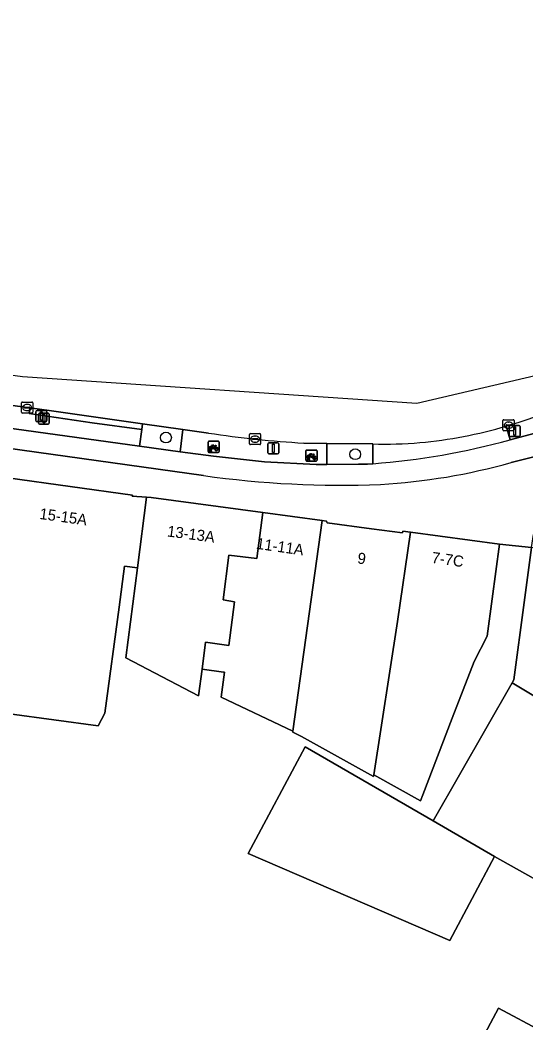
# Model space of a CAD drawing. Extents: x 160663 to 161506, y 382245 to 383291.
# Drawn here: x 161038 to 161083.7, y 383185.2 to 383275.8 of the extents above; entities that cross this region are included whole.
import ezdxf

# ---------------------------------------------------------------- set-up
doc = ezdxf.new("R2010")
doc.units = 0
for name, color, linetype in [('IMGEO_Berm_open', 7, 'Continuous'), ('IMGEO_Boom', 7, 'Continuous'), ('IMGEO_Erf', 7, 'Continuous'), ('IMGEO_Fietsenrek', 7, 'Continuous'), ('IMGEO_Fietspad_gesloten', 7, 'Continuous'), ('IMGEO_Groenvoorziening', 7, 'Continuous'), ('IMGEO_Kolk', 7, 'Continuous'), ('IMGEO_Lichtmast', 7, 'Continuous'), ('IMGEO_Pand', 7, 'Continuous'), ('IMGEO_Pand_nummerreeks', 7, 'Continuous'), ('IMGEO_Rijbaan_lokaal_gesloten', 7, 'Continuous'), ('IMGEO_Voetpad_open', 7, 'Continuous')]:
    doc.layers.add(name, color=color, linetype=linetype)

msp = doc.modelspace()

# ---------------------------------------------------------------- linework, layer by layer
at = {"layer": 'IMGEO_Berm_open'}
for points in [[(161082.151, 383239.221), (161081.949, 383239.151), (161082.289, 383237.91), (161100.742, 383242.846)], [(161055.049, 383238.509), (161052.73, 383238.834), (161052.487, 383236.832), (161055.491, 383236.417), (161060.119, 383235.913), (161064.769, 383235.679), (161065.737, 383235.686), (161065.725, 383237.582), (161063.675, 383237.61)]]:
    msp.add_lwpolyline(points, dxfattribs=at)
msp.add_lwpolyline([(161038.853, 383240.272), (161038.92, 383240.782), (161034.004, 383241.447), (161033.753, 383239.417), (161048.826, 383237.337), (161049.023, 383238.842), (161044.543, 383239.441)], close=True, dxfattribs=at)
for centre, radius, start, end in [((161072.243, 383274.781), 36.914, 285.57018, 308.38468), ((161068.903, 383329.605), 92.143, 261.35273, 266.74752)]:
    msp.add_arc(centre, radius, start, end, dxfattribs=at)
at = {"layer": 'IMGEO_Boom'}
for centre in [(161051.206, 383238.107), (161068.301, 383236.601)]:
    msp.add_circle(centre, 0.489, dxfattribs=at)
at = {"layer": 'IMGEO_Erf'}
for points in [[(161096.619, 383191.43), (161080.885, 383200.253), (161076.84, 383192.649), (161058.642, 383200.515), (161063.787, 383210.157), (161075.336, 383203.467), (161082.477, 383215.933), (161082.631, 383216.202), (161083.572, 383223.203), (161084.238, 383228.158), (161081.347, 383228.475), (161080.681, 383223.52), (161080.228, 383220.15), (161079.041, 383217.876), (161077.073, 383212.759), (161074.4, 383205.808), (161074.191, 383205.266), (161069.982, 383207.626), (161069.957, 383207.466), (161063.465, 383211.106), (161062.66, 383211.487), (161062.672, 383211.572), (161056.187, 383214.637), (161056.491, 383216.899), (161056.405, 383216.91), (161054.466, 383217.171), (161054.145, 383214.778), (161047.587, 383218.194), (161048.632, 383226.341), (161047.469, 383226.498), (161046.971, 383222.787), (161045.684, 383213.199), (161045.079, 383212.056), (161033.038, 383213.675)], [(161077.562, 383179.631), (161081.255, 383186.535), (161100.959, 383175.995)]]:
    msp.add_lwpolyline(points, dxfattribs=at)
at = {"layer": 'IMGEO_Fietsenrek'}
for p, q in [((161055.082, 383237.771), (161055.923, 383237.771)), ((161055.923, 383237.771), (161055.082, 383237.771)), ((161055.007, 383236.846), (161055.007, 383237.687)), ((161055.007, 383237.687), (161055.007, 383236.846)), ((161055.134, 383236.855), (161055.173, 383237.015)), ((161055.168, 383236.855), (161055.134, 383236.855)), ((161055.203, 383237.003), (161055.168, 383236.855)), ((161055.245, 383237.027), (161055.244, 383237.031)), ((161055.286, 383236.855), (161055.252, 383236.997)), ((161055.276, 383237.038), (161055.277, 383237.031)), ((161055.284, 383237.001), (161055.319, 383236.855)), ((161055.319, 383236.855), (161055.286, 383236.855)), ((161055.694, 383237.32), (161055.73, 383237.225)), ((161056.007, 383237.696), (161056.007, 383236.855)), ((161056.007, 383236.855), (161056.007, 383237.696)), ((161063.853, 383236.057), (161063.853, 383236.898)), ((161063.853, 383236.898), (161063.853, 383236.057)), ((161063.928, 383236.982), (161064.769, 383236.982)), ((161064.769, 383236.982), (161063.928, 383236.982)), ((161064.853, 383236.907), (161064.853, 383236.066)), ((161064.853, 383236.066), (161064.853, 383236.907)), ((161055.932, 383236.771), (161055.091, 383236.771)), ((161055.091, 383236.771), (161055.932, 383236.771)), ((161064.778, 383235.982), (161063.937, 383235.982)), ((161063.937, 383235.982), (161064.778, 383235.982)), ((161063.98, 383236.066), (161064.019, 383236.226)), ((161064.014, 383236.066), (161063.98, 383236.066)), ((161064.049, 383236.214), (161064.014, 383236.066)), ((161064.091, 383236.238), (161064.09, 383236.242)), ((161064.132, 383236.066), (161064.098, 383236.208)), ((161064.122, 383236.249), (161064.123, 383236.242)), ((161064.13, 383236.212), (161064.165, 383236.066)), ((161064.165, 383236.066), (161064.132, 383236.066)), ((161064.54, 383236.531), (161064.576, 383236.436))]:
    msp.add_line(p, q, dxfattribs=at)
for points in [[(161055.341, 383237.245), (161055.289, 383237.155), (161055.249, 383237.13), (161055.25, 383237.177), (161055.305, 383237.271)], [(161055.32, 383237.297), (161055.415, 383237.461), (161055.501, 383237.447), (161055.503, 383237.438), (161055.447, 383237.427), (161055.42, 383237.382), (161055.676, 383237.341)], [(161055.616, 383237.053), (161055.566, 383237.053), (161055.375, 383237.304), (161055.356, 383237.272)], [(161055.663, 383237.316), (161055.406, 383237.357), (161055.389, 383237.328), (161055.556, 383237.108), (161055.663, 383237.316)], [(161055.711, 383237.218), (161055.681, 383237.295), (161055.572, 383237.077), (161055.615, 383237.077)], [(161055.645, 383237.077), (161055.765, 383237.076), (161055.721, 383237.19)], [(161055.741, 383237.197), (161055.796, 383237.052), (161055.646, 383237.052)], [(161055.676, 383237.341), (161055.701, 383237.39), (161055.695, 383237.394), (161055.672, 383237.398), (161055.66, 383237.405), (161055.659, 383237.408), (161055.661, 383237.413), (161055.756, 383237.398), (161055.758, 383237.388), (161055.748, 383237.375), (161055.736, 383237.369), (161055.722, 383237.375), (161055.694, 383237.32)], [(161064.187, 383236.456), (161064.135, 383236.366), (161064.095, 383236.341), (161064.096, 383236.388), (161064.151, 383236.482)], [(161064.166, 383236.508), (161064.261, 383236.672), (161064.347, 383236.658), (161064.349, 383236.649), (161064.293, 383236.638), (161064.266, 383236.593), (161064.522, 383236.552)], [(161064.462, 383236.264), (161064.412, 383236.264), (161064.221, 383236.515), (161064.202, 383236.483)], [(161064.509, 383236.527), (161064.252, 383236.568), (161064.235, 383236.539), (161064.402, 383236.319), (161064.509, 383236.527)], [(161064.557, 383236.429), (161064.527, 383236.506), (161064.418, 383236.288), (161064.461, 383236.288)], [(161064.491, 383236.288), (161064.611, 383236.287), (161064.567, 383236.401)], [(161064.587, 383236.408), (161064.642, 383236.263), (161064.492, 383236.263)], [(161064.522, 383236.552), (161064.547, 383236.601), (161064.541, 383236.605), (161064.518, 383236.609), (161064.506, 383236.616), (161064.505, 383236.619), (161064.507, 383236.624), (161064.602, 383236.609), (161064.604, 383236.599), (161064.594, 383236.586), (161064.582, 383236.58), (161064.568, 383236.586), (161064.54, 383236.531)]]:
    msp.add_lwpolyline(points, dxfattribs=at)
for centre, radius, start, end in [((161055.085, 383237.693), 0.0779, 92.4484, 184.28452), ((161055.085, 383237.693), 0.0779, 92.4484, 184.28452), ((161055.929, 383237.693), 0.0779, 2.4484, 94.28452), ((161055.929, 383237.693), 0.0779, 2.4484, 94.28452), ((161055.085, 383236.849), 0.0779, 182.4484, 274.28452), ((161055.085, 383236.849), 0.0779, 182.4484, 274.28452), ((161055.247, 383237.156), 0.159, 62.67661, 242.13685), ((161055.247, 383237.156), 0.129, 63.31916, 238.90302), ((161055.227, 383237.027), 0.0499, 12.8025, 158.69338), ((161055.247, 383237.156), 0.159, 253.99666, 271.78671), ((161055.227, 383237.027), 0.0174, 12.8025, 163.45023), ((161055.247, 383237.156), 0.129, 253.41502, 269.02044), ((161055.247, 383237.156), 0.129, 283.60429, 43.43025), ((161055.247, 383237.156), 0.159, 283.5766, 46.60424), ((161055.774, 383237.072), 0.159, 113.3408, 178.32165), ((161055.774, 383237.072), 0.159, 187.0065, 105.77075), ((161055.774, 383237.072), 0.129, 113.92302, 177.95563), ((161055.774, 383237.072), 0.129, 188.67146, 104.58832), ((161055.929, 383236.849), 0.0779, 272.4484, 4.28452), ((161055.929, 383236.849), 0.0779, 272.4484, 4.28452), ((161063.931, 383236.904), 0.0779, 92.4484, 184.28452), ((161063.931, 383236.904), 0.0779, 92.4484, 184.28452), ((161064.775, 383236.904), 0.0779, 2.4484, 94.28452), ((161064.775, 383236.904), 0.0779, 2.4484, 94.28452), ((161063.931, 383236.06), 0.0779, 182.4484, 274.28452), ((161063.931, 383236.06), 0.0779, 182.4484, 274.28452), ((161064.093, 383236.367), 0.159, 62.67661, 242.13685), ((161064.093, 383236.367), 0.129, 63.31916, 238.90302), ((161064.073, 383236.238), 0.0499, 12.8025, 158.69338), ((161064.093, 383236.367), 0.159, 253.99666, 271.78671), ((161064.073, 383236.238), 0.0174, 12.8025, 163.45023), ((161064.093, 383236.367), 0.129, 253.41502, 269.02044), ((161064.093, 383236.367), 0.129, 283.60429, 43.43025), ((161064.093, 383236.367), 0.159, 283.5766, 46.60424), ((161064.62, 383236.283), 0.159, 113.3408, 178.32165), ((161064.62, 383236.283), 0.159, 187.0065, 105.77075), ((161064.62, 383236.283), 0.129, 113.92302, 177.95563), ((161064.62, 383236.283), 0.129, 188.67146, 104.58832), ((161064.775, 383236.06), 0.0779, 272.4484, 4.28452), ((161064.775, 383236.06), 0.0779, 272.4484, 4.28452)]:
    msp.add_arc(centre, radius, start, end, dxfattribs=at)
at = {"layer": 'IMGEO_Fietspad_gesloten'}
for points in [[(160749.571, 383275.838), (160772.375, 383273.271), (160826.897, 383266.189), (160865.807, 383260.226), (160871.952, 383259.299), (160876.01, 383258.649), (160907.21, 383254.866), (160915.937, 383253.784), (160972.356, 383246.078), (160977.609, 383245.36), (160998.315, 383242.532), (161054.596, 383234.67)], [(161110.354, 383242.652), (161107.307, 383244.472), (161100.742, 383242.846), (161082.289, 383237.91)], [(161082.387, 383235.845), (161087.246, 383237.053), (161101.999, 383240.973), (161108.757, 383242.768)], [(161069.888, 383235.745), (161069.425, 383235.714), (161069.161, 383235.712), (161068.884, 383235.71), (161068.606, 383235.708), (161065.737, 383235.686), (161064.769, 383235.679), (161060.119, 383235.913), (161055.491, 383236.417), (161052.487, 383236.832), (161048.826, 383237.337), (161033.753, 383239.417)]]:
    msp.add_lwpolyline(points, dxfattribs=at)
for centre, radius, start, end in [((161064.996, 383300.364), 64.804, 274.32923, 285.47685), ((161067.228, 383290.155), 56.386, 273.41108, 285.59542), ((161067.058, 383323.461), 89.661, 262.01043, 272.25296)]:
    msp.add_arc(centre, radius, start, end, dxfattribs=at)
at = {"layer": 'IMGEO_Groenvoorziening'}
for points in [[(161052.73, 383238.834), (161049.077, 383239.346), (161049.023, 383238.842), (161048.826, 383237.337), (161052.487, 383236.832)], [(161069.88, 383237.526), (161065.725, 383237.582), (161065.737, 383235.686), (161068.606, 383235.708), (161068.884, 383235.71), (161069.161, 383235.712), (161069.425, 383235.714), (161069.888, 383235.745)]]:
    msp.add_lwpolyline(points, close=True, dxfattribs=at)
at = {"layer": 'IMGEO_Kolk'}
for p, q in [((161038.172, 383240.392), (161038.172, 383241.244)), ((161038.247, 383241.318), (161039.099, 383241.318)), ((161038.431, 383240.812), (161038.431, 383240.824)), ((161038.869, 383240.775), (161038.471, 383240.775)), ((161038.474, 383240.861), (161038.872, 383240.861)), ((161038.683, 383240.538), (161038.658, 383240.538)), ((161038.66, 383241.098), (161038.685, 383241.098)), ((161038.915, 383240.824), (161038.915, 383240.812)), ((161039.173, 383241.244), (161039.173, 383240.392)), ((161039.099, 383240.318), (161038.247, 383240.318)), ((161081.65, 383238.795), (161081.65, 383239.647)), ((161081.725, 383239.721), (161082.577, 383239.721)), ((161082.651, 383239.647), (161082.651, 383238.795)), ((161082.577, 383238.721), (161081.725, 383238.721)), ((161081.909, 383239.215), (161081.909, 383239.227)), ((161082.347, 383239.178), (161081.949, 383239.178)), ((161081.952, 383239.264), (161082.35, 383239.264)), ((161082.161, 383238.941), (161082.136, 383238.941)), ((161082.138, 383239.501), (161082.163, 383239.501)), ((161082.393, 383239.227), (161082.393, 383239.215)), ((161058.76, 383237.542), (161058.76, 383238.394)), ((161058.835, 383238.468), (161059.687, 383238.468)), ((161059.019, 383237.962), (161059.019, 383237.974)), ((161059.457, 383237.925), (161059.059, 383237.925)), ((161059.062, 383238.011), (161059.46, 383238.011)), ((161059.248, 383238.248), (161059.273, 383238.248)), ((161059.503, 383237.974), (161059.503, 383237.962)), ((161059.761, 383238.394), (161059.761, 383237.542)), ((161059.687, 383237.468), (161058.835, 383237.468)), ((161059.271, 383237.688), (161059.246, 383237.688))]:
    msp.add_line(p, q, dxfattribs=at)
for points in [[(161038.172, 383240.392), (161038.172, 383241.244)], [(161038.247, 383241.318), (161039.099, 383241.318)], [(161039.173, 383241.244), (161039.173, 383240.392)], [(161039.099, 383240.318), (161038.247, 383240.318)], [(161081.65, 383238.795), (161081.65, 383239.647)], [(161081.725, 383239.721), (161082.577, 383239.721)], [(161082.651, 383239.647), (161082.651, 383238.795)], [(161082.577, 383238.721), (161081.725, 383238.721)], [(161058.76, 383237.542), (161058.76, 383238.394)], [(161058.835, 383238.468), (161059.687, 383238.468)], [(161059.761, 383238.394), (161059.761, 383237.542)], [(161059.687, 383237.468), (161058.835, 383237.468)]]:
    msp.add_lwpolyline(points, dxfattribs=at)
for centre, radius, start, end in [((161038.249, 383241.242), 0.0765, 91.55205, 178.44795), ((161038.249, 383241.242), 0.0765, 91.55205, 178.44795), ((161038.471, 383240.821), 0.0403, 85.87752, 175.75265), ((161038.468, 383240.811), 0.0366, 178.93798, 274.71019), ((161038.872, 383240.818), 0.043, 264.86636, 352.45326), ((161038.876, 383240.823), 0.0386, 1.73085, 96.63898), ((161039.097, 383241.242), 0.0765, 1.55205, 88.44795), ((161039.097, 383241.242), 0.0765, 1.55205, 88.44795), ((161038.249, 383240.394), 0.0765, 181.55205, 268.44795), ((161038.249, 383240.394), 0.0765, 181.55205, 268.44795), ((161039.097, 383240.394), 0.0765, 271.55205, 358.44795), ((161039.097, 383240.394), 0.0765, 271.55205, 358.44795), ((161081.727, 383239.645), 0.0765, 91.55205, 178.44795), ((161081.727, 383239.645), 0.0765, 91.55205, 178.44795), ((161082.575, 383239.645), 0.0765, 1.55205, 88.44795), ((161082.575, 383239.645), 0.0765, 1.55205, 88.44795), ((161081.727, 383238.797), 0.0765, 181.55205, 268.44795), ((161081.727, 383238.797), 0.0765, 181.55205, 268.44795), ((161081.949, 383239.224), 0.0403, 85.87752, 175.75265), ((161081.946, 383239.214), 0.0366, 178.93798, 274.71019), ((161082.35, 383239.221), 0.043, 264.86636, 352.45326), ((161082.354, 383239.226), 0.0386, 1.73085, 96.63898), ((161082.575, 383238.797), 0.0765, 271.55205, 358.44795), ((161082.575, 383238.797), 0.0765, 271.55205, 358.44795), ((161058.837, 383238.392), 0.0765, 91.55205, 178.44795), ((161058.837, 383238.392), 0.0765, 91.55205, 178.44795), ((161059.059, 383237.971), 0.0403, 85.87752, 175.75265), ((161059.056, 383237.961), 0.0366, 178.93798, 274.71019), ((161059.46, 383237.968), 0.043, 264.86636, 352.45326), ((161059.464, 383237.973), 0.0386, 1.73085, 96.63898), ((161059.685, 383238.392), 0.0765, 1.55205, 88.44795), ((161059.685, 383238.392), 0.0765, 1.55205, 88.44795), ((161058.837, 383237.544), 0.0765, 181.55205, 268.44795), ((161058.837, 383237.544), 0.0765, 181.55205, 268.44795), ((161059.685, 383237.544), 0.0765, 271.55205, 358.44795), ((161059.685, 383237.544), 0.0765, 271.55205, 358.44795)]:
    msp.add_arc(centre, radius, start, end, dxfattribs=at)
for centre, major_axis, ratio, start_param, end_param in [((161038.659, 383240.818), (-0.387, 0.002), 0.722429, 4.712389, 7.853982), ((161038.684, 383240.818), (-0.39, 0.002), 0.717154, 1.570796, 4.712389), ((161082.137, 383239.221), (-0.387, 0.002), 0.722429, 4.712389, 7.853982), ((161082.162, 383239.221), (-0.39, 0.002), 0.717154, 1.570796, 4.712389), ((161059.247, 383237.968), (-0.387, 0.002), 0.722429, 4.712389, 7.853982), ((161059.272, 383237.968), (-0.39, 0.002), 0.717154, 1.570796, 4.712389)]:
    msp.add_ellipse(centre, major_axis=major_axis, ratio=ratio, start_param=start_param, end_param=end_param, dxfattribs=at)
at = {"layer": 'IMGEO_Lichtmast'}
for p, q in [((161039.468, 383239.644), (161039.468, 383240.444)), ((161039.468, 383240.444), (161039.468, 383239.644)), ((161039.568, 383240.544), (161040.358, 383240.544)), ((161040.358, 383240.544), (161039.568, 383240.544)), ((161040.458, 383240.444), (161040.458, 383239.644)), ((161040.458, 383239.644), (161040.458, 383240.444)), ((161040.358, 383239.544), (161039.568, 383239.544)), ((161039.568, 383239.544), (161040.358, 383239.544)), ((161039.683, 383239.418), (161039.683, 383240.218)), ((161039.683, 383240.218), (161039.683, 383239.418)), ((161039.783, 383240.318), (161040.573, 383240.318)), ((161040.573, 383240.318), (161039.783, 383240.318)), ((161040.673, 383240.218), (161040.673, 383239.418)), ((161040.673, 383239.418), (161040.673, 383240.218)), ((161040.573, 383239.318), (161039.783, 383239.318)), ((161039.783, 383239.318), (161040.573, 383239.318)), ((161082.216, 383238.305), (161082.216, 383239.105)), ((161082.216, 383239.105), (161082.216, 383238.305)), ((161082.316, 383239.205), (161083.106, 383239.205)), ((161083.106, 383239.205), (161082.316, 383239.205)), ((161083.206, 383239.105), (161083.206, 383238.305)), ((161083.206, 383238.305), (161083.206, 383239.105)), ((161083.106, 383238.205), (161082.316, 383238.205)), ((161082.316, 383238.205), (161083.106, 383238.205)), ((161060.399, 383236.738), (161060.399, 383237.538)), ((161060.399, 383237.538), (161060.399, 383236.738)), ((161060.499, 383237.638), (161061.289, 383237.638)), ((161061.289, 383237.638), (161060.499, 383237.638)), ((161061.389, 383237.538), (161061.389, 383236.738)), ((161061.389, 383236.738), (161061.389, 383237.538)), ((161061.289, 383236.638), (161060.499, 383236.638)), ((161060.499, 383236.638), (161061.289, 383236.638))]:
    msp.add_line(p, q, dxfattribs=at)
for points in [[(161039.888, 383240.419), (161040.038, 383240.419), (161040.038, 383239.669), (161039.888, 383239.669), (161039.888, 383240.419)], [(161040.103, 383240.193), (161040.253, 383240.193), (161040.253, 383239.443), (161040.103, 383239.443), (161040.103, 383240.193)], [(161082.636, 383239.08), (161082.786, 383239.08), (161082.786, 383238.33), (161082.636, 383238.33), (161082.636, 383239.08)], [(161060.819, 383237.513), (161060.969, 383237.513), (161060.969, 383236.763), (161060.819, 383236.763), (161060.819, 383237.513)]]:
    msp.add_lwpolyline(points, dxfattribs=at)
for centre, start, end in [((161039.568, 383240.444), 90, 180), ((161039.568, 383240.444), 90, 180), ((161040.358, 383240.444), 0, 90), ((161040.358, 383240.444), 360, 90), ((161039.568, 383239.644), 180, 270), ((161039.568, 383239.644), 180, 270), ((161039.783, 383240.218), 90, 180), ((161039.783, 383240.218), 90, 180), ((161040.358, 383239.644), 270, 0), ((161040.358, 383239.644), 270, 0), ((161040.573, 383240.218), 0, 90), ((161040.573, 383240.218), 360, 90), ((161039.783, 383239.418), 180, 270), ((161039.783, 383239.418), 180, 270), ((161040.573, 383239.418), 270, 0), ((161040.573, 383239.418), 270, 0), ((161082.316, 383239.105), 90, 180), ((161082.316, 383239.105), 90, 180), ((161083.106, 383239.105), 0, 90), ((161083.106, 383239.105), 360, 90), ((161082.316, 383238.305), 180, 270), ((161082.316, 383238.305), 180, 270), ((161083.106, 383238.305), 270, 0), ((161083.106, 383238.305), 270, 0), ((161060.499, 383237.538), 90, 180), ((161060.499, 383237.538), 90, 180), ((161061.289, 383237.538), 0, 90), ((161061.289, 383237.538), 360, 90), ((161060.499, 383236.738), 180, 270), ((161060.499, 383236.738), 180, 270), ((161061.289, 383236.738), 270, 0), ((161061.289, 383236.738), 270, 0)]:
    msp.add_arc(centre, 0.1, start, end, dxfattribs=at)
at = {"layer": 'IMGEO_Pand'}
for points in [[(161047.469, 383226.498), (161048.632, 383226.341), (161049.45, 383232.725), (161048.165, 383232.814), (161048.179, 383232.914), (161036.914, 383234.459), (161034.519, 383221.118), (161033.403, 383214.478), (161033.038, 383213.675), (161045.079, 383212.056), (161045.684, 383213.199), (161046.971, 383222.787)], [(161056.901, 383227.494), (161059.428, 383227.173), (161059.952, 383231.337), (161049.862, 383232.696), (161049.45, 383232.725), (161048.632, 383226.341), (161047.587, 383218.194), (161054.145, 383214.778), (161054.466, 383217.171), (161054.794, 383219.609), (161056.877, 383219.329), (161057.403, 383223.247), (161056.376, 383223.431)], [(161065.312, 383230.615), (161059.952, 383231.337), (161059.428, 383227.173), (161056.901, 383227.494), (161056.376, 383223.431), (161057.403, 383223.247), (161056.877, 383219.329), (161054.794, 383219.609), (161054.466, 383217.171), (161056.405, 383216.91), (161056.491, 383216.899), (161056.187, 383214.637), (161062.672, 383211.572)], [(161072.123, 383221.496), (161073.31, 383229.555), (161072.595, 383229.651), (161072.574, 383229.496), (161069.776, 383229.872), (161065.757, 383230.412), (161065.695, 383230.563), (161065.312, 383230.615), (161062.672, 383211.572), (161062.66, 383211.487), (161063.465, 383211.106), (161069.957, 383207.466), (161069.982, 383207.626)], [(161080.228, 383220.15), (161080.681, 383223.52), (161081.347, 383228.475), (161073.31, 383229.555), (161072.123, 383221.496), (161069.982, 383207.626), (161074.191, 383205.266), (161074.4, 383205.808), (161077.073, 383212.759), (161079.041, 383217.876)], [(161092.105, 383227.037), (161084.7, 383227.956), (161084.719, 383228.093), (161084.238, 383228.158), (161083.572, 383223.203), (161082.631, 383216.202), (161082.477, 383215.933), (161087.244, 383213.077), (161089.565, 383216.934), (161090.225, 383218.749), (161091.044, 383218.691)], [(161100.073, 383205.392), (161091.175, 383210.722), (161087.244, 383213.077), (161082.477, 383215.933), (161075.336, 383203.467), (161080.885, 383200.253), (161096.619, 383191.43), (161095.547, 383189.071), (161110.478, 383181.608), (161117.957, 383177.87), (161117.874, 383178.199), (161118.198, 383179.071), (161116.502, 383180.107), (161117.708, 383180.395), (161115.772, 383190.243), (161114.856, 383191.109), (161115.205, 383192.309), (161122.638, 383191.044), (161122.863, 383191.511), (161116.818, 383194.821), (161117.002, 383195.25), (161115.85, 383195.94)], [(161080.885, 383200.253), (161075.336, 383203.467), (161063.787, 383210.157), (161058.642, 383200.515), (161076.84, 383192.649)], [(161121.067, 383165.435), (161118.733, 383174.765), (161117.328, 383174.414), (161114.888, 383176.008), (161114.107, 383176.028), (161109.057, 383178.493), (161103.503, 383181.205), (161100.959, 383175.995), (161081.255, 383186.535), (161077.562, 383179.631), (161084.173, 383176.029), (161092.19, 383171.7), (161104.857, 383165.031), (161104.797, 383164.068), (161113.763, 383163.235), (161113.717, 383163.628)]]:
    msp.add_lwpolyline(points, close=True, dxfattribs=at)
at = {"layer": 'IMGEO_Rijbaan_lokaal_gesloten'}
for points in [[(161094.226, 383248.02), (161090.615, 383245.102), (161073.86, 383241.195), (161038.265, 383243.607), (160926.374, 383259.023)], [(161034.004, 383241.447), (161038.92, 383240.782), (161040.871, 383240.519), (161049.077, 383239.346), (161052.73, 383238.834), (161055.049, 383238.509)], [(161081.949, 383239.151), (161082.151, 383239.221)], [(161063.675, 383237.61), (161065.725, 383237.582), (161069.88, 383237.526)]]:
    msp.add_lwpolyline(points, dxfattribs=at)
for centre, radius, start, end in [((161072.243, 383274.781), 36.914, 285.57018, 308.38468), ((161070.869, 383275.87), 38.355, 274.90323, 286.79155), ((161068.903, 383329.605), 92.143, 261.35273, 266.74752), ((161070.818, 383276.846), 39.331, 268.63411, 274.856)]:
    msp.add_arc(centre, radius, start, end, dxfattribs=at)
at = {"layer": 'IMGEO_Voetpad_open'}
for points in [[(161054.596, 383234.67), (160998.315, 383242.532)], [(161082.289, 383237.91), (161081.949, 383239.151)], [(161036.914, 383234.459), (161048.179, 383232.914), (161048.165, 383232.814), (161049.45, 383232.725), (161049.862, 383232.696), (161059.952, 383231.337), (161065.312, 383230.615), (161065.695, 383230.563), (161065.757, 383230.412), (161069.776, 383229.872), (161072.574, 383229.496), (161072.595, 383229.651), (161073.31, 383229.555), (161081.347, 383228.475), (161084.238, 383228.158), (161084.397, 383229.344), (161086.994, 383229.022), (161087.805, 383235.048), (161087.446, 383236.334), (161087.246, 383237.053), (161082.387, 383235.845)], [(161069.88, 383237.526), (161069.888, 383235.745)]]:
    msp.add_lwpolyline(points, dxfattribs=at)
msp.add_lwpolyline([(161038.92, 383240.782), (161038.853, 383240.272), (161044.543, 383239.441), (161049.023, 383238.842), (161049.077, 383239.346), (161040.871, 383240.519)], close=True, dxfattribs=at)
for centre, radius, start, end in [((161070.869, 383275.87), 38.355, 274.90323, 286.79155), ((161064.996, 383300.364), 64.804, 274.32923, 285.47685), ((161070.818, 383276.846), 39.331, 268.63411, 274.856), ((161067.228, 383290.155), 56.386, 273.41108, 285.59542), ((161067.058, 383323.461), 89.661, 262.01043, 272.25296)]:
    msp.add_arc(centre, radius, start, end, dxfattribs=at)

# ---------------------------------------------------------------- texts
at = {"layer": 'IMGEO_Pand_nummerreeks'}
for s, rotation, p in [('15-15A', 352.12183, (161039.739, 383230.757)), ('13-13A', 352.47133, (161051.275, 383229.176)), ('11-11A', 351.78951, (161059.31, 383228.064)), ('7-7C', 352.15048, (161075.158, 383226.791)), ('9', 352.34528, (161068.456, 383226.74))]:
    msp.add_text(s, height=1, rotation=rotation, dxfattribs=at).set_placement(p)

doc.saveas('drawing.dxf')
